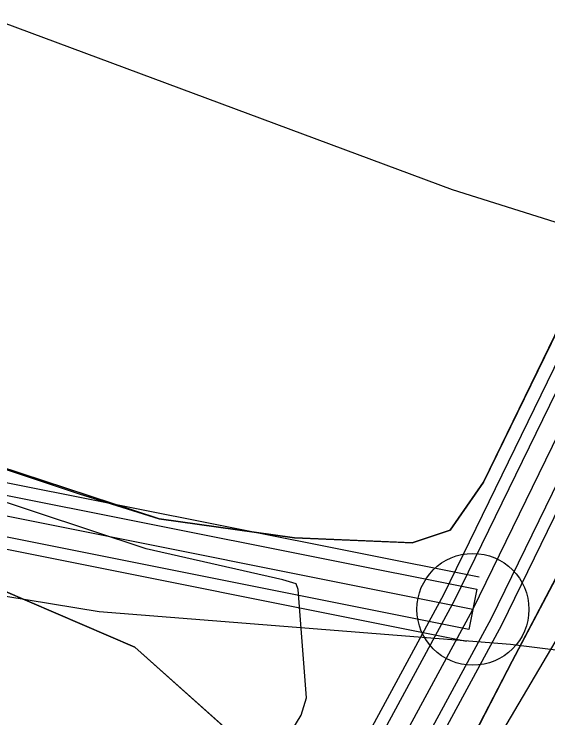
# Model space of a CAD drawing. Extents: x -662620 to -656370, y -1067090 to -1062990.
# Drawn here: x -658923.49 to -658890.84, y -1064400.02 to -1064356.92 of the extents above; entities that cross this region are included whole.
import ezdxf

# ---------------------------------------------------------------- set-up
doc = ezdxf.new("R2010")
doc.units = 0
for name, color, linetype in [('CESTA_ZABOR', 7, 'Continuous'), ('Organizacni_opatreni_ochranne_zatravnení__protierozni_rozmistovani_plodin__osevni_postup__stridani_plodin', 7, 'Continuous'), ('ORNÁ_PŮDA_-_STÁVAJÍCÍ', 7, 'Continuous'), ('OSTATNÍ_PLOCHA_-_STÁVAJÍCÍ', 7, 'Continuous'), ('OVOCNÝ_SAD_-_STÁVAJÍCÍ', 7, 'Continuous'), ('POLNÍ_CESTA_STÁVAJÍCÍ_-_KRAJ', 7, 'Continuous'), ('POLNÍ_CESTA_STÁVAJÍCÍ_-_OSA', 7, 'Continuous'), ('SDELOVACÍ_VEDENÍ_-_PODZEMNÍ', 7, 'Continuous'), ('VRSTEVNICE_ZÁKLADNÍ', 7, 'Continuous')]:
    doc.layers.add(name, color=color, linetype=linetype)

msp = doc.modelspace()

# ---------------------------------------------------------------- linework, layer by layer
at = {"layer": 'CESTA_ZABOR'}
for points in [[(-659402.949, -1064104.76), (-659373.442, -1064119.104), (-659338.604, -1064142.821), (-659279.273, -1064183.484), (-659211.184, -1064227.769), (-659137.109, -1064271.13), (-659095.401, -1064292.476), (-659028.538, -1064332.2), (-658955.329, -1064373.497), (-658925.138, -1064386.15), (-658895.184, -1064392.141), (-658895.674, -1064394.592), (-658925.873, -1064388.553), (-658956.43, -1064375.747), (-659029.791, -1064334.363), (-659096.61, -1064294.665), (-659138.311, -1064273.323), (-659212.497, -1064229.896), (-659280.661, -1064185.563), (-659340.014, -1064144.886), (-659374.699, -1064121.272), (-659404.042, -1064107.008), (-659402.949, -1064104.76), (-659402.949, -1064104.76)], [(-659402.949, -1064104.76), (-659373.442, -1064119.104), (-659338.604, -1064142.821), (-659279.273, -1064183.484), (-659211.184, -1064227.769), (-659137.109, -1064271.13), (-659095.401, -1064292.476), (-659028.538, -1064332.2), (-658955.329, -1064373.497), (-658925.138, -1064386.15), (-658895.184, -1064392.141), (-658895.674, -1064394.592), (-658925.873, -1064388.553), (-658956.43, -1064375.747), (-659029.791, -1064334.363), (-659096.61, -1064294.665), (-659138.311, -1064273.323), (-659212.497, -1064229.896), (-659280.661, -1064185.563), (-659340.014, -1064144.886), (-659374.699, -1064121.272), (-659404.042, -1064107.008)], [(-658850.784, -1064206.173), (-658849.821, -1064288.971), (-658853.723, -1064306.856), (-658873.967, -1064352.164), (-658894.317, -1064393.938), (-658935.878, -1064470.735), (-658961.409, -1064536.493), (-658977.513, -1064568.465), (-659006.421, -1064613.589), (-659008.622, -1064621.377), (-659011.028, -1064620.697), (-659008.726, -1064612.552), (-658979.687, -1064567.225), (-658963.696, -1064535.476), (-658938.151, -1064469.684), (-658896.541, -1064392.795), (-658876.233, -1064351.107), (-658856.111, -1064306.071), (-658852.324, -1064288.716), (-658853.283, -1064206.202), (-658850.784, -1064206.173), (-658850.784, -1064206.173)], [(-658850.784, -1064206.173), (-658849.821, -1064288.971), (-658853.723, -1064306.856), (-658873.967, -1064352.164), (-658894.317, -1064393.938), (-658935.878, -1064470.735), (-658961.409, -1064536.493), (-658977.513, -1064568.465), (-659006.421, -1064613.589), (-659008.622, -1064621.377), (-659011.028, -1064620.697), (-659008.726, -1064612.552), (-658979.687, -1064567.225), (-658963.696, -1064535.476), (-658938.151, -1064469.684), (-658896.541, -1064392.795), (-658876.233, -1064351.107), (-658856.111, -1064306.071), (-658852.324, -1064288.716), (-658853.283, -1064206.202)]]:
    msp.add_lwpolyline(points, dxfattribs=at)
at = {"layer": 'Organizacni_opatreni_ochranne_zatravnení__protierozni_rozmistovani_plodin__osevni_postup__stridani_plodin'}
msp.add_lwpolyline([(-658955.5, -1064524.102), (-658947.703, -1064504.4), (-658931.1, -1064466.602), (-658922.7, -1064449.8), (-658908.4, -1064425.9), (-658888.659, -1064392.435), (-658853.043, -1064329.927), (-658845.308, -1064315.312), (-658840.9, -1064304.7), (-658830.6, -1064275), (-658827.5, -1064265.3), (-658824.4, -1064249.3), (-658821.7, -1064230.3), (-658821.9, -1064223.1), (-658822.6, -1064219.4), (-658824.8, -1064217.8), (-658832.1, -1064214), (-658841.2, -1064209.3), (-658847.7, -1064206.1), (-658837.639, -1064159.577)], dxfattribs=at)
at = {"layer": 'ORNÁ_PŮDA_-_STÁVAJÍCÍ'}
for p, q in [((-658893.02, -1064396.55), (-658888.66, -1064388.24)), ((-658924.15, -1064392.22), (-658916.11, -1064395.68)), ((-658916.11, -1064395.68), (-658909.87, -1064401.25)), ((-658899.32, -1064408.71), (-658893.02, -1064396.55))]:
    msp.add_line(p, q, dxfattribs=at)
for points in [[(-659140.44, -1064275.37), (-659127.31, -1064282.39), (-659112.83, -1064290.54), (-659092.47, -1064301.36), (-659079.75, -1064308.64), (-659058.81, -1064321.06), (-659040.86, -1064331.65), (-659023.3, -1064341.19), (-659012.74, -1064346.88), (-658999.54, -1064354.09), (-658981.47, -1064364.62), (-658965.39, -1064372.51), (-658953.45, -1064379.36), (-658944.25, -1064383.36), (-658934.39, -1064387.81), (-658924.15, -1064392.22), (-658916.11, -1064395.68), (-658909.87, -1064401.25)], [(-658955.16, -1064524.06), (-658950.14, -1064511.52), (-658945.38, -1064497.96), (-658938.96, -1064482.95), (-658934.5, -1064473.39), (-658928.74, -1064461.04), (-658922.26, -1064448.46), (-658915.01, -1064436.6), (-658909.41, -1064427.94), (-658903.67, -1064416.43), (-658899.32, -1064408.71), (-658893.02, -1064396.55), (-658888.66, -1064388.24)]]:
    msp.add_lwpolyline(points, dxfattribs=at)
at = {"layer": 'OSTATNÍ_PLOCHA_-_STÁVAJÍCÍ'}
for p, q in [((-658894.78, -1064385.59), (-658889.68, -1064375.09)), ((-658894.78, -1064385.59), (-658889.68, -1064375.09)), ((-658930.88, -1064382.49), (-658919.51, -1064386.29)), ((-658930.88, -1064382.49), (-658919.51, -1064386.29)), ((-658896.82, -1064388.51), (-658894.78, -1064385.59)), ((-658896.82, -1064388.51), (-658894.78, -1064385.59)), ((-658919.51, -1064386.29), (-658914.62, -1064387.82)), ((-658919.51, -1064386.29), (-658914.62, -1064387.82)), ((-658914.62, -1064387.82), (-658906.34, -1064388.98)), ((-658914.62, -1064387.82), (-658906.34, -1064388.98)), ((-658899.14, -1064389.29), (-658896.82, -1064388.51)), ((-658899.14, -1064389.29), (-658896.82, -1064388.51)), ((-658888.66, -1064388.24), (-658893.02, -1064396.55)), ((-658888.66, -1064388.24), (-658893.02, -1064396.55)), ((-658906.34, -1064388.98), (-658900.504, -1064389.231)), ((-658906.34, -1064388.98), (-658900.504, -1064389.231)), ((-658900.504, -1064389.231), (-658900.004, -1064389.253)), ((-658900.504, -1064389.231), (-658900.004, -1064389.253)), ((-658900.004, -1064389.253), (-658899.14, -1064389.29)), ((-658900.004, -1064389.253), (-658899.14, -1064389.29)), ((-658916.11, -1064395.68), (-658924.15, -1064392.22)), ((-658916.11, -1064395.68), (-658924.15, -1064392.22)), ((-658909.87, -1064401.25), (-658916.11, -1064395.68)), ((-658909.87, -1064401.25), (-658916.11, -1064395.68)), ((-658893.02, -1064396.55), (-658899.32, -1064408.71)), ((-658893.02, -1064396.55), (-658899.32, -1064408.71))]:
    msp.add_line(p, q, dxfattribs=at)
for points in [[(-659147.5, -1064262.26), (-659056.98, -1064312.9), (-659055.23, -1064313.87), (-659009.83, -1064341.03), (-658982.2, -1064356.3), (-658976.82, -1064358.54), (-658962.33, -1064367.68), (-658950.35, -1064374.1), (-658943.62, -1064377.93), (-658941.99, -1064378.75), (-658930.88, -1064382.49), (-658919.51, -1064386.29), (-658914.62, -1064387.82), (-658906.34, -1064388.98), (-658900.504, -1064389.231), (-658900.004, -1064389.253), (-658899.14, -1064389.29), (-658896.82, -1064388.51), (-658894.78, -1064385.59), (-658889.68, -1064375.09)], [(-659147.5, -1064262.26), (-659056.98, -1064312.9), (-659055.23, -1064313.87), (-659009.83, -1064341.03), (-658982.2, -1064356.3), (-658976.82, -1064358.54), (-658962.33, -1064367.68), (-658950.35, -1064374.1), (-658943.62, -1064377.93), (-658941.99, -1064378.75), (-658930.88, -1064382.49), (-658919.51, -1064386.29), (-658914.62, -1064387.82), (-658906.34, -1064388.98), (-658900.504, -1064389.231), (-658900.004, -1064389.253), (-658899.14, -1064389.29), (-658896.82, -1064388.51), (-658894.78, -1064385.59), (-658889.68, -1064375.09)], [(-658909.87, -1064401.25), (-658916.11, -1064395.68), (-658924.15, -1064392.22), (-658934.39, -1064387.81), (-658944.25, -1064383.36), (-658953.45, -1064379.36), (-658965.39, -1064372.51), (-658981.47, -1064364.62), (-658999.54, -1064354.09), (-659012.74, -1064346.88), (-659023.3, -1064341.19), (-659040.86, -1064331.65), (-659058.81, -1064321.06), (-659079.75, -1064308.64), (-659092.47, -1064301.36), (-659112.83, -1064290.54), (-659127.31, -1064282.39), (-659140.44, -1064275.37)], [(-658909.87, -1064401.25), (-658916.11, -1064395.68), (-658924.15, -1064392.22), (-658934.39, -1064387.81), (-658944.25, -1064383.36), (-658953.45, -1064379.36), (-658965.39, -1064372.51), (-658981.47, -1064364.62), (-658999.54, -1064354.09), (-659012.74, -1064346.88), (-659023.3, -1064341.19), (-659040.86, -1064331.65), (-659058.81, -1064321.06), (-659079.75, -1064308.64), (-659092.47, -1064301.36), (-659112.83, -1064290.54), (-659127.31, -1064282.39), (-659140.44, -1064275.37)], [(-658888.66, -1064388.24), (-658893.02, -1064396.55), (-658899.32, -1064408.71), (-658903.67, -1064416.43), (-658909.41, -1064427.94), (-658915.01, -1064436.6), (-658922.26, -1064448.46), (-658928.74, -1064461.04), (-658934.5, -1064473.39), (-658938.96, -1064482.95), (-658945.38, -1064497.96), (-658950.14, -1064511.52), (-658955.16, -1064524.06)], [(-658888.66, -1064388.24), (-658893.02, -1064396.55), (-658899.32, -1064408.71), (-658903.67, -1064416.43), (-658909.41, -1064427.94), (-658915.01, -1064436.6), (-658922.26, -1064448.46), (-658928.74, -1064461.04), (-658934.5, -1064473.39), (-658938.96, -1064482.95), (-658945.38, -1064497.96), (-658950.14, -1064511.52), (-658955.16, -1064524.06)]]:
    msp.add_lwpolyline(points, dxfattribs=at)
at = {"layer": 'OVOCNÝ_SAD_-_STÁVAJÍCÍ'}
for p, q in [((-658889.68, -1064375.09), (-658894.78, -1064385.59)), ((-658914.62, -1064387.82), (-658930.88, -1064382.49)), ((-658894.78, -1064385.59), (-658896.82, -1064388.51)), ((-658906.34, -1064388.98), (-658914.62, -1064387.82)), ((-658896.82, -1064388.51), (-658899.14, -1064389.29)), ((-658899.14, -1064389.29), (-658906.34, -1064388.98))]:
    msp.add_line(p, q, dxfattribs=at)
msp.add_lwpolyline([(-658943.62, -1064377.93), (-658939.67, -1064368.06), (-658934.88, -1064354.69), (-658930.74, -1064341.24), (-658927.58, -1064330.79), (-658923.54, -1064316.91), (-658921.08, -1064305.32), (-658918.76, -1064295.5), (-658884.91, -1064306.16), (-658877.58, -1064308.49), (-658860.53, -1064313.79), (-658875.91, -1064346.22), (-658883.78, -1064362.65), (-658889.68, -1064375.09), (-658894.78, -1064385.59), (-658896.82, -1064388.51), (-658899.14, -1064389.29), (-658906.34, -1064388.98), (-658914.62, -1064387.82), (-658930.88, -1064382.49)], close=True, dxfattribs=at)
at = {"layer": 'POLNÍ_CESTA_STÁVAJÍCÍ_-_KRAJ'}
for points in [[(-658895.037, -1064391.406), (-658924.917, -1064385.429), (-658954.998, -1064372.823), (-659028.163, -1064331.55), (-659095.038, -1064291.819), (-659136.748, -1064270.472), (-659210.79, -1064227.13), (-659278.856, -1064182.86), (-659338.181, -1064142.202), (-659373.065, -1064118.453), (-659402.621, -1064104.085)], [(-658895.821, -1064395.328), (-658926.094, -1064389.273), (-658956.76, -1064376.421), (-659030.167, -1064335.012), (-659096.973, -1064295.322), (-659138.671, -1064273.981), (-659212.892, -1064230.535), (-659281.078, -1064186.187), (-659340.437, -1064145.505), (-659375.076, -1064121.923), (-659404.37, -1064107.683)], [(-659007.02, -1064618.251), (-659005.729, -1064613.9), (-658976.86, -1064568.837), (-658960.723, -1064536.798), (-658935.196, -1064471.051), (-658893.67, -1064394.319), (-658873.288, -1064352.482), (-658853.007, -1064307.091), (-658849.07, -1064289.047), (-658850.034, -1064206.165)], [(-658897.227, -1064392.491), (-658876.913, -1064350.789), (-658856.827, -1064305.836), (-658853.075, -1064288.639), (-658854.033, -1064206.211)], [(-659011.762, -1064624.992), (-659011.844, -1064620.829), (-659009.417, -1064612.241), (-658980.34, -1064566.853), (-658964.382, -1064535.171), (-658938.833, -1064469.368), (-658897.188, -1064392.415)]]:
    msp.add_lwpolyline(points, dxfattribs=at)
msp.add_circle((-658895.429, -1064393.367), 3.425, dxfattribs=at)
at = {"layer": 'POLNÍ_CESTA_STÁVAJÍCÍ_-_OSA'}
for points in [[(-658895.429, -1064393.367), (-658925.505, -1064387.351), (-658955.879, -1064374.622), (-659029.165, -1064333.281), (-659096.006, -1064293.571), (-659137.71, -1064272.226), (-659211.841, -1064228.833), (-659279.967, -1064184.524), (-659339.309, -1064143.853), (-659374.07, -1064120.188), (-659403.496, -1064105.884)], [(-659009.825, -1064621.037), (-659007.573, -1064613.071), (-658978.6, -1064567.845), (-658962.553, -1064535.984), (-658937.014, -1064470.21), (-658895.429, -1064393.367), (-658875.1, -1064351.635), (-658854.917, -1064306.463), (-658851.072, -1064288.843), (-658852.034, -1064206.188)]]:
    msp.add_lwpolyline(points, dxfattribs=at)
at = {"layer": 'SDELOVACÍ_VEDENÍ_-_PODZEMNÍ'}
for points in [[(-658907.26, -1064402.03), (-658905.93, -1064399.84), (-658905.6, -1064398.78), (-658906.11, -1064392.16), (-658906.23, -1064391.8), (-658907.06, -1064391.56), (-658915.41, -1064389.67), (-658925.59, -1064386.29), (-658932.12, -1064384.25), (-658938.28, -1064381.86), (-658941.36, -1064380.42), (-658944.26, -1064378.55), (-658947.1, -1064376.49), (-658961.86, -1064365.77), (-658987.19, -1064350.34), (-658991.4, -1064348.24), (-658997.61, -1064343.99), (-659003.73, -1064340.62), (-659046.99, -1064315.34)], [(-658907.26, -1064402.03), (-658905.93, -1064399.84), (-658905.6, -1064398.78), (-658906.11, -1064392.16), (-658906.23, -1064391.8), (-658907.06, -1064391.56), (-658915.41, -1064389.67), (-658925.59, -1064386.29), (-658932.12, -1064384.25), (-658938.28, -1064381.86), (-658941.36, -1064380.42), (-658944.26, -1064378.55), (-658947.1, -1064376.49), (-658961.86, -1064365.77), (-658987.19, -1064350.34), (-658991.4, -1064348.24), (-658997.61, -1064343.99), (-659003.73, -1064340.62), (-659046.99, -1064315.34)], [(-658907.26, -1064402.03), (-658905.93, -1064399.84), (-658905.6, -1064398.78), (-658906.11, -1064392.16), (-658906.23, -1064391.8), (-658907.06, -1064391.56), (-658915.41, -1064389.67), (-658925.59, -1064386.29), (-658932.12, -1064384.25), (-658938.28, -1064381.86), (-658941.36, -1064380.42), (-658944.26, -1064378.55), (-658947.1, -1064376.49), (-658961.86, -1064365.77), (-658987.19, -1064350.34), (-658991.4, -1064348.24), (-658997.61, -1064343.99), (-659003.73, -1064340.62), (-659046.99, -1064315.34)], [(-658907.26, -1064402.03), (-658905.93, -1064399.84), (-658905.6, -1064398.78), (-658906.11, -1064392.16), (-658906.23, -1064391.8), (-658907.06, -1064391.56), (-658915.41, -1064389.67), (-658925.59, -1064386.29), (-658932.12, -1064384.25), (-658938.28, -1064381.86), (-658941.36, -1064380.42), (-658944.26, -1064378.55), (-658947.1, -1064376.49), (-658961.86, -1064365.77), (-658987.19, -1064350.34), (-658991.4, -1064348.24), (-658997.61, -1064343.99), (-659003.73, -1064340.62), (-659046.99, -1064315.34)], [(-658907.26, -1064402.03), (-658905.93, -1064399.84), (-658905.6, -1064398.78), (-658906.11, -1064392.16), (-658906.23, -1064391.8), (-658907.06, -1064391.56), (-658915.41, -1064389.67), (-658925.59, -1064386.29), (-658932.12, -1064384.25), (-658938.28, -1064381.86), (-658941.36, -1064380.42), (-658944.26, -1064378.55), (-658947.1, -1064376.49), (-658961.86, -1064365.77), (-658987.19, -1064350.34), (-658991.4, -1064348.24), (-658997.61, -1064343.99), (-659003.73, -1064340.62), (-659046.99, -1064315.34)], [(-658907.26, -1064402.03), (-658905.93, -1064399.84), (-658905.6, -1064398.78), (-658906.11, -1064392.16), (-658906.23, -1064391.8), (-658907.06, -1064391.56), (-658915.41, -1064389.67), (-658925.59, -1064386.29), (-658932.12, -1064384.25), (-658938.28, -1064381.86), (-658941.36, -1064380.42), (-658944.26, -1064378.55), (-658947.1, -1064376.49), (-658961.86, -1064365.77), (-658987.19, -1064350.34), (-658991.4, -1064348.24), (-658997.61, -1064343.99), (-659003.73, -1064340.62), (-659046.99, -1064315.34)], [(-658907.26, -1064402.03), (-658905.93, -1064399.84), (-658905.6, -1064398.78), (-658906.11, -1064392.16), (-658906.23, -1064391.8), (-658907.06, -1064391.56), (-658915.41, -1064389.67), (-658925.59, -1064386.29), (-658932.12, -1064384.25), (-658938.28, -1064381.86), (-658941.36, -1064380.42), (-658944.26, -1064378.55), (-658947.1, -1064376.49), (-658961.86, -1064365.77), (-658987.19, -1064350.34), (-658991.4, -1064348.24), (-658997.61, -1064343.99), (-659003.73, -1064340.62), (-659046.99, -1064315.34)], [(-658907.26, -1064402.03), (-658905.93, -1064399.84), (-658905.6, -1064398.78), (-658906.11, -1064392.16), (-658906.23, -1064391.8), (-658907.06, -1064391.56), (-658915.41, -1064389.67), (-658925.59, -1064386.29), (-658932.12, -1064384.25), (-658938.28, -1064381.86), (-658941.36, -1064380.42), (-658944.26, -1064378.55), (-658947.1, -1064376.49), (-658961.86, -1064365.77), (-658987.19, -1064350.34), (-658991.4, -1064348.24), (-658997.61, -1064343.99), (-659003.73, -1064340.62), (-659046.99, -1064315.34)], [(-658907.26, -1064402.03), (-658905.93, -1064399.84), (-658905.6, -1064398.78), (-658906.11, -1064392.16), (-658906.23, -1064391.8), (-658907.06, -1064391.56), (-658915.41, -1064389.67), (-658925.59, -1064386.29), (-658932.12, -1064384.25), (-658938.28, -1064381.86), (-658941.36, -1064380.42), (-658944.26, -1064378.55), (-658947.1, -1064376.49), (-658961.86, -1064365.77), (-658987.19, -1064350.34), (-658991.4, -1064348.24), (-658997.61, -1064343.99), (-659003.73, -1064340.62), (-659046.99, -1064315.34)], [(-658907.26, -1064402.03), (-658905.93, -1064399.84), (-658905.6, -1064398.78), (-658906.11, -1064392.16), (-658906.23, -1064391.8), (-658907.06, -1064391.56), (-658915.41, -1064389.67), (-658925.59, -1064386.29), (-658932.12, -1064384.25), (-658938.28, -1064381.86), (-658941.36, -1064380.42), (-658944.26, -1064378.55), (-658947.1, -1064376.49), (-658961.86, -1064365.77), (-658987.19, -1064350.34), (-658991.4, -1064348.24), (-658997.61, -1064343.99), (-659003.73, -1064340.62), (-659046.99, -1064315.34)], [(-658907.26, -1064402.03), (-658905.93, -1064399.84), (-658905.6, -1064398.78), (-658906.11, -1064392.16), (-658906.23, -1064391.8), (-658907.06, -1064391.56), (-658915.41, -1064389.67), (-658925.59, -1064386.29), (-658932.12, -1064384.25), (-658938.28, -1064381.86), (-658941.36, -1064380.42), (-658944.26, -1064378.55), (-658947.1, -1064376.49), (-658961.86, -1064365.77), (-658987.19, -1064350.34), (-658991.4, -1064348.24), (-658997.61, -1064343.99), (-659003.73, -1064340.62), (-659046.99, -1064315.34)], [(-658907.26, -1064402.03), (-658905.93, -1064399.84), (-658905.6, -1064398.78), (-658906.11, -1064392.16), (-658906.23, -1064391.8), (-658907.06, -1064391.56), (-658915.41, -1064389.67), (-658925.59, -1064386.29), (-658932.12, -1064384.25), (-658938.28, -1064381.86), (-658941.36, -1064380.42), (-658944.26, -1064378.55), (-658947.1, -1064376.49), (-658961.86, -1064365.77), (-658987.19, -1064350.34), (-658991.4, -1064348.24), (-658997.61, -1064343.99), (-659003.73, -1064340.62), (-659046.99, -1064315.34)], [(-658907.26, -1064402.03), (-658905.93, -1064399.84), (-658905.6, -1064398.78), (-658906.11, -1064392.16), (-658906.23, -1064391.8), (-658907.06, -1064391.56), (-658915.41, -1064389.67), (-658925.59, -1064386.29), (-658932.12, -1064384.25), (-658938.28, -1064381.86), (-658941.36, -1064380.42), (-658944.26, -1064378.55), (-658947.1, -1064376.49), (-658961.86, -1064365.77), (-658987.19, -1064350.34), (-658991.4, -1064348.24), (-658997.61, -1064343.99), (-659003.73, -1064340.62), (-659046.99, -1064315.34)], [(-658907.26, -1064402.03), (-658905.93, -1064399.84), (-658905.6, -1064398.78), (-658906.11, -1064392.16), (-658906.23, -1064391.8), (-658907.06, -1064391.56), (-658915.41, -1064389.67), (-658925.59, -1064386.29), (-658932.12, -1064384.25), (-658938.28, -1064381.86), (-658941.36, -1064380.42), (-658944.26, -1064378.55), (-658947.1, -1064376.49), (-658961.86, -1064365.77), (-658987.19, -1064350.34), (-658991.4, -1064348.24), (-658997.61, -1064343.99), (-659003.73, -1064340.62), (-659046.99, -1064315.34)], [(-658907.26, -1064402.03), (-658905.93, -1064399.84), (-658905.6, -1064398.78), (-658906.11, -1064392.16), (-658906.23, -1064391.8), (-658907.06, -1064391.56), (-658915.41, -1064389.67), (-658925.59, -1064386.29), (-658932.12, -1064384.25), (-658938.28, -1064381.86), (-658941.36, -1064380.42), (-658944.26, -1064378.55), (-658947.1, -1064376.49), (-658961.86, -1064365.77), (-658987.19, -1064350.34), (-658991.4, -1064348.24), (-658997.61, -1064343.99), (-659003.73, -1064340.62), (-659046.99, -1064315.34)], [(-658907.26, -1064402.03), (-658905.93, -1064399.84), (-658905.6, -1064398.78), (-658906.11, -1064392.16), (-658906.23, -1064391.8), (-658907.06, -1064391.56), (-658915.41, -1064389.67), (-658925.59, -1064386.29), (-658932.12, -1064384.25), (-658938.28, -1064381.86), (-658941.36, -1064380.42), (-658944.26, -1064378.55), (-658947.1, -1064376.49), (-658961.86, -1064365.77), (-658987.19, -1064350.34), (-658991.4, -1064348.24), (-658997.61, -1064343.99), (-659003.73, -1064340.62), (-659046.99, -1064315.34)], [(-658907.26, -1064402.03), (-658905.93, -1064399.84), (-658905.6, -1064398.78), (-658906.11, -1064392.16), (-658906.23, -1064391.8), (-658907.06, -1064391.56), (-658915.41, -1064389.67), (-658925.59, -1064386.29), (-658932.12, -1064384.25), (-658938.28, -1064381.86), (-658941.36, -1064380.42), (-658944.26, -1064378.55), (-658947.1, -1064376.49), (-658961.86, -1064365.77), (-658987.19, -1064350.34), (-658991.4, -1064348.24), (-658997.61, -1064343.99), (-659003.73, -1064340.62), (-659046.99, -1064315.34)], [(-658907.26, -1064402.03), (-658905.93, -1064399.84), (-658905.6, -1064398.78), (-658906.11, -1064392.16), (-658906.23, -1064391.8), (-658907.06, -1064391.56), (-658915.41, -1064389.67), (-658925.59, -1064386.29), (-658932.12, -1064384.25), (-658938.28, -1064381.86), (-658941.36, -1064380.42), (-658944.26, -1064378.55), (-658947.1, -1064376.49), (-658961.86, -1064365.77), (-658987.19, -1064350.34), (-658991.4, -1064348.24), (-658997.61, -1064343.99), (-659003.73, -1064340.62), (-659046.99, -1064315.34)], [(-658905.6, -1064398.78), (-658906.11, -1064392.16)], [(-658905.6, -1064398.78), (-658906.11, -1064392.16)], [(-658905.6, -1064398.78), (-658906.11, -1064392.16)], [(-658905.6, -1064398.78), (-658906.11, -1064392.16)]]:
    msp.add_lwpolyline(points, dxfattribs=at)
at = {"layer": 'VRSTEVNICE_ZÁKLADNÍ'}
for points in [[(-658877.119, -1064397.527), (-658893.128, -1064395.526), (-658918.284, -1064393.525), (-658940.01, -1064389.952), (-658949.157, -1064387.093), (-658960.592, -1064381.947), (-658982.175, -1064368.941), (-659003.186, -1064358.221), (-659032.63, -1064340.64), (-659051.783, -1064327.633), (-659068.792, -1064313.197), (-659079.655, -1064301.762), (-659081.227, -1064299.046), (-659104.382, -1064278.75), (-659112.815, -1064269.745), (-659118.961, -1064261.312), (-659125.251, -1064248.305), (-659131.682, -1064232.154), (-659147.834, -1064177.554)], [(-658877.119, -1064397.527), (-658893.128, -1064395.526), (-658918.284, -1064393.525), (-658940.01, -1064389.952), (-658949.157, -1064387.093), (-658960.592, -1064381.947), (-658982.175, -1064368.941), (-659003.186, -1064358.221), (-659032.63, -1064340.64), (-659051.783, -1064327.633), (-659068.792, -1064313.197), (-659079.655, -1064301.762), (-659081.227, -1064299.046), (-659104.382, -1064278.75), (-659112.815, -1064269.745), (-659118.961, -1064261.312), (-659125.251, -1064248.305), (-659131.682, -1064232.154), (-659147.834, -1064177.554)], [(-659083.514, -1064235.727), (-659073.509, -1064247.734), (-659058.072, -1064262.884), (-659038.347, -1064280.608), (-659015.907, -1064299.332), (-658982.889, -1064324.06), (-658958.305, -1064339.925), (-658937.723, -1064351.646), (-658930.862, -1064354.933), (-658896.701, -1064367.654), (-658845.96, -1064383.663), (-658834.525, -1064385.235), (-658823.377, -1064384.806), (-658815.372, -1064383.52), (-658771.349, -1064370.227), (-658751.624, -1064362.794), (-658737.617, -1064355.362)], [(-659083.514, -1064235.727), (-659073.509, -1064247.734), (-659058.072, -1064262.884), (-659038.347, -1064280.608), (-659015.907, -1064299.332), (-658982.889, -1064324.06), (-658958.305, -1064339.925), (-658937.723, -1064351.646), (-658930.862, -1064354.933), (-658896.701, -1064367.654), (-658845.96, -1064383.663), (-658834.525, -1064385.235), (-658823.377, -1064384.806), (-658815.372, -1064383.52), (-658771.349, -1064370.227), (-658751.624, -1064362.794), (-658737.617, -1064355.362)]]:
    msp.add_lwpolyline(points, dxfattribs=at)

doc.saveas('drawing.dxf')
